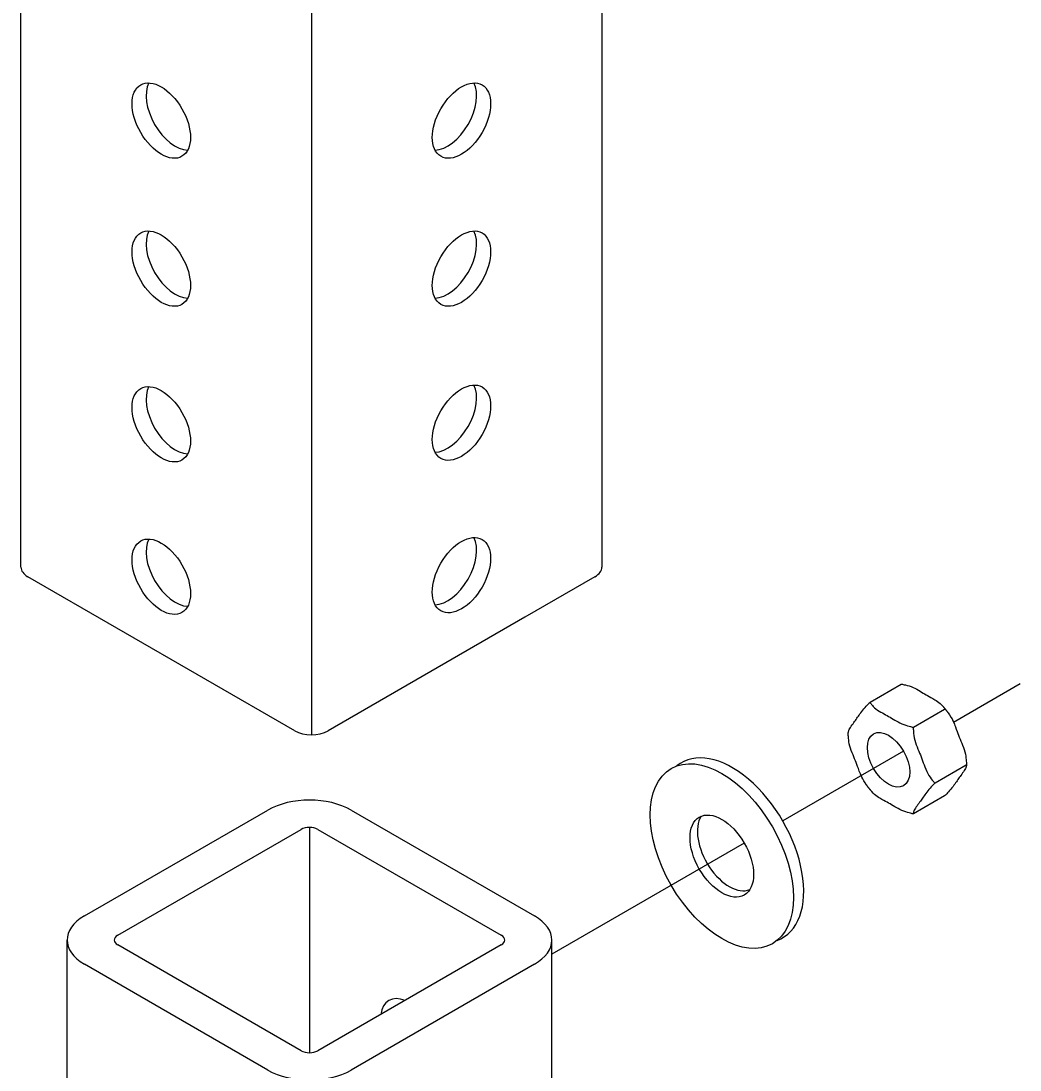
# Model space of a CAD drawing. Extents: x 99862 to 103151, y 99997 to 117076.
# Drawn here: x 101128.9 to 101334.6, y 104205.8 to 104421.9 of the extents above; entities that cross this region are included whole.
import ezdxf

# ---------------------------------------------------------------- set-up
doc = ezdxf.new("R2010")
doc.units = 0
for name, color, linetype in [('Level 13', 7, 'Continuous'), ('Level 15', 7, 'Continuous'), ('Level 4', 7, 'Continuous')]:
    doc.layers.add(name, color=color, linetype=linetype)

msp = doc.modelspace()

# ---------------------------------------------------------------- linework, layer by layer
at = {"layer": 'Level 13'}
for p, q in [((101303.69, 104281.58), (101310.13, 104285.29)), ((101312.61, 104276.43), (101319.05, 104280.14)), ((101317.07, 104264.93), (101323.51, 104268.65)), ((101319.05, 104262.3), (101312.61, 104258.58))]:
    msp.add_line(p, q, dxfattribs=at)
for centre, major_axis in [((101307.51, 104269.71), (-3.09, 5.34)), ((101273.17, 104249.88), (-10.41, 18.04)), ((101273.17, 104249.88), (-4.63, 8.02))]:
    msp.add_ellipse(centre, major_axis=major_axis, ratio=0.57735, dxfattribs=at)
for centre, major_axis, start_param, end_param in [((101275.31, 104251.1), (-10.41, 18.04), 3.035348, 6.38194), ((101274.69, 104251.19), (-4.63, 8.02), 0.295844, 3.063613)]:
    msp.add_ellipse(centre, major_axis=major_axis, ratio=0.57735, start_param=start_param, end_param=end_param, dxfattribs=at)
for points, degree in [([(101310.13, 104285.29), (101310.45, 104285.25), (101310.78, 104285.18), (101312.61, 104284.67), (101314.01, 104283.79), (101315.23, 104283.09), (101316.43, 104282.39), (101317.92, 104281.6), (101318.69, 104280.72)], 3), ([(101299.22, 104275.33), (101299.22, 104275.38), (101299.23, 104275.44), (101299.43, 104276.09), (101300.21, 104277.17), (101300.82, 104278.03), (101301.43, 104278.9), (101302.11, 104279.91), (101303.25, 104281.14), (101303.47, 104281.36), (101303.69, 104281.58)], 3), ([(101303.69, 104281.58), (101303.76, 104281.39), (101303.89, 104281.2), (101304.78, 104280.15), (101306.29, 104279.33), (101307.51, 104278.63), (101308.73, 104277.93), (101310.14, 104277.05), (101311.96, 104276.54), (101312.29, 104276.46), (101312.61, 104276.43)], 3), ([(101318.69, 104280.72), (101319.06, 104280.29), (101319.42, 104279.84), (101319.75, 104279.39)], 2), ([(101319.75, 104279.39), (101320.68, 104278.13), (101321.33, 104276.29), (101321.92, 104274.76), (101322.53, 104273.19), (101323.32, 104271.34), (101323.51, 104269.48), (101323.52, 104269.33), (101323.53, 104269.17)], 3), ([(101312.61, 104276.43), (101312.58, 104276.1), (101312.6, 104275.75), (101312.81, 104273.73), (101313.59, 104271.88), (101314.2, 104270.31), (101314.81, 104268.74), (101315.49, 104266.82), (101316.64, 104265.34), (101316.85, 104265.11), (101317.07, 104264.93)], 3), ([(101299.22, 104274.7), (101299.21, 104274.89), (101299.21, 104275.07), (101299.21, 104275.28), (101299.21, 104275.3), (101299.22, 104275.33)], 3), ([(101302.99, 104264.49), (101302.07, 104265.74), (101301.41, 104267.59), (101300.82, 104269.11), (101300.21, 104270.68), (101299.43, 104272.53), (101299.23, 104274.39), (101299.22, 104274.54), (101299.22, 104274.7)], 3), ([(101323.53, 104268.55), (101323.53, 104268.49), (101323.52, 104268.43), (101323.32, 104267.78), (101322.53, 104266.71), (101321.92, 104265.84), (101321.31, 104264.98), (101320.64, 104263.97), (101319.49, 104262.73), (101319.28, 104262.51), (101319.05, 104262.3)], 3), ([(101323.53, 104269.17), (101323.53, 104268.99), (101323.53, 104268.8), (101323.53, 104268.6), (101323.53, 104268.57), (101323.53, 104268.55)], 3), ([(101304.06, 104263.16), (101303.68, 104263.59), (101303.32, 104264.04), (101302.99, 104264.49)], 2), ([(101312.61, 104258.58), (101312.29, 104258.62), (101311.96, 104258.7), (101310.14, 104259.21), (101308.73, 104260.08), (101307.51, 104260.79), (101306.31, 104261.48), (101304.82, 104262.28), (101304.06, 104263.16)], 3), ([(101317.07, 104264.93), (101316.85, 104264.72), (101316.64, 104264.5), (101315.49, 104263.26), (101314.81, 104262.25), (101314.2, 104261.39), (101313.59, 104260.52), (101312.81, 104259.45), (101312.6, 104258.75), (101312.58, 104258.65), (101312.61, 104258.58)], 3)]:
    msp.add_open_spline(points, degree=degree, dxfattribs=at)
at = {"layer": 'Level 15'}
for p, q in [((101334.57, 104285.33), (101320.86, 104277.41)), ((101310.6, 104271.49), (101285.72, 104257.13)), ((101277.8, 104252.56), (101238.18, 104229.69))]:
    msp.add_line(p, q, dxfattribs=at)
at = {"layer": 'Level 4'}
for p, q in [((101128.86, 104386.99), (101128.86, 104718.52)), ((101248.46, 104718.52), (101248.46, 104386.99)), ((101188.66, 104684), (101188.66, 104274.87)), ((101128.86, 104309.39), (101128.86, 104386.99)), ((101248.46, 104386.99), (101248.46, 104309.39)), ((101185.23, 104275.69), (101130.29, 104307.41)), ((101247.03, 104307.41), (101232.61, 104299.08)), ((101232.61, 104299.08), (101192.09, 104275.69)), ((101141.92, 104237.54), (101179.69, 104259.35)), ((101196.86, 104259.35), (101234.63, 104237.54)), ((101148.78, 104233.58), (101186.56, 104255.38)), ((101188.27, 104255.79), (101188.27, 104209.38)), ((101189.99, 104255.38), (101227.76, 104233.58)), ((101138.36, 103910.3), (101138.36, 104232.59)), ((101186.56, 104209.79), (101148.78, 104231.59)), ((101227.76, 104231.59), (101189.99, 104209.79)), ((101238.18, 103910.3), (101238.18, 104232.59)), ((101179.69, 104205.82), (101141.92, 104227.63)), ((101234.63, 104227.63), (101196.86, 104205.82))]:
    msp.add_line(p, q, dxfattribs=at)
for centre, major_axis in [((101157.76, 104401.34), (4.25, -7.36)), ((101219.56, 104401.34), (-4.25, -7.36)), ((101157.76, 104370.85), (4.25, -7.36)), ((101219.56, 104370.85), (-4.25, -7.36)), ((101157.76, 104338.8), (4.25, -7.36)), ((101219.56, 104339.13), (-4.25, -7.36)), ((101157.76, 104307.41), (4.25, -7.36)), ((101219.56, 104307.73), (-4.25, -7.36))]:
    msp.add_ellipse(centre, major_axis=major_axis, ratio=0.57735, dxfattribs=at)
for centre, major_axis, start_param, end_param in [((101160.64, 104403), (-4.25, 7.36), 0.346291, 2.795302), ((101216.68, 104403), (4.25, 7.36), 3.487884, 5.936894), ((101160.64, 104372.51), (-4.25, 7.36), 0.346291, 2.795302), ((101216.68, 104372.51), (4.25, 7.36), 3.487884, 5.936894), ((101160.64, 104340.47), (-4.25, 7.36), 0.346291, 2.795302), ((101216.68, 104340.79), (4.25, 7.36), 3.487884, 5.936894), ((101160.64, 104309.07), (-4.25, 7.36), 0.346291, 2.795302), ((101216.68, 104309.39), (4.25, 7.36), 3.487884, 5.936894), ((101133.72, 104309.39), (4.86, 0), 3.141593, 3.926991), ((101243.6, 104309.39), (4.86, 0), 5.497787, 6.283185), ((101188.66, 104277.67), (4.86, 0), 3.926991, 5.497787), ((101188.27, 104254.39), (-12.14, 0), 3.926991, 5.497787), ((101188.27, 104254.39), (-2.43, 0), 3.926991, 5.497787), ((101150.5, 104232.59), (-12.14, 0), 5.497787, 7.068583), ((101226.04, 104232.59), (-12.14, 0), 2.356194, 3.926991), ((101150.5, 104232.59), (-2.43, 0), 5.497787, 7.068583), ((101226.04, 104232.59), (-2.43, 0), 2.356194, 3.926991), ((101208.87, 104212.76), (4.25, -7.36), 2.511753, 3.771432), ((101188.27, 104210.78), (-2.43, 0), 0.785398, 2.356194), ((101188.27, 104210.78), (-12.14, 0), 0.785398, 2.356194)]:
    msp.add_ellipse(centre, major_axis=major_axis, ratio=0.57735, start_param=start_param, end_param=end_param, dxfattribs=at)

doc.saveas('drawing.dxf')
